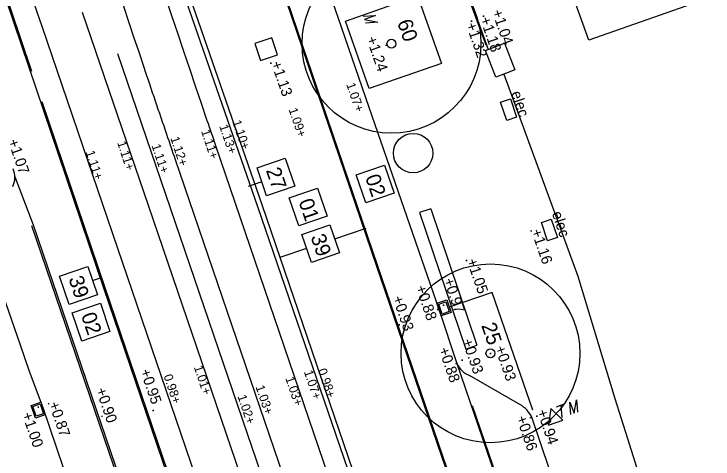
# Model space of a CAD drawing. Extents: x 122462 to 123306, y 485548 to 486417.
# Drawn here: x 122852.27 to 122875.74, y 486027.34 to 486042.27 of the extents above; entities that cross this region are included whole.
import ezdxf

# ---------------------------------------------------------------- set-up
doc = ezdxf.new("R2010")
doc.units = 0
for name, color, linetype in [('B meubilair trammast', 7, 'Continuous'), ('B-WE-GR-BOOM_BOOMDIAMETER-T25', 7, 'Continuous'), ('B-WE-IE-MEUBILAIR_ELECTRAKAST-S', 7, 'Continuous'), ('B-WE-IE-MEUBILAIR_WEGMEUBILAIR_FIETS-G', 7, 'Continuous'), ('B-WE-OG-HOOGTEPUNT-S', 7, 'Continuous'), ('B-WE-OG-ONBEKEND-G', 7, 'Continuous'), ('B-WE-OG-TOPOGRAFIE_RAILS-G', 7, 'Continuous'), ('B-WE-RI-HWA_KOLK-S', 7, 'Continuous'), ('B-WE-VH-KANTOPSLUITING_OPSLUITBAND_100X200-G', 7, 'Continuous'), ('B-WE-VH-KANTOPSLUITING_TROTTOIRBAND_130 150-G', 7, 'Continuous'), ('B-WE-VH-MATERIAALGRENS-G', 7, 'Continuous'), ('B-WE-VH-MATERIAALGRENS_ASFALT-G', 7, 'Continuous'), ('B-WE-VW-MARKERING_LANGS_STREEP_11_010-G', 7, 'Continuous'), ('Bestaand Hoogtemaat vast', 7, 'Continuous'), ('iba7-verkeersbord rood', 7, 'Continuous'), ('Level 1', 7, 'Continuous'), ('Level 17', 7, 'Continuous'), ('Level 21', 7, 'Continuous'), ('Level 22', 7, 'Continuous'), ('V markering 1-1 10 cm', 7, 'Continuous'), ('V markering ononderbroken streep 10 cm', 7, 'Continuous'), ('V materiaalscheiding algemeen', 7, 'Continuous'), ('V Rails', 7, 'Continuous'), ('V riool inspectieput', 7, 'Continuous'), ('V RWS-band 115-225x250 mm specie', 7, 'Continuous'), ('V-WE-GR-BOOM-S', 7, 'Continuous'), ('X-WE-AL-TEKENBLAD-S', 7, 'Continuous')]:
    doc.layers.add(name, color=color, linetype=linetype)

msp = doc.modelspace()

# ---------------------------------------------------------------- linework, layer by layer
at = {"layer": 'B meubilair trammast'}
for p, q in [((122863.996, 486042.197), (122864.412, 486042.225)), ((122864.412, 486042.225), (122864.036, 486042.082)), ((122864.036, 486042.082), (122864.491, 486041.997)), ((122864.491, 486041.997), (122864.075, 486041.969)), ((122871.074, 486028.878), (122871.158, 486029.333)), ((122871.158, 486029.333), (122871.188, 486028.917)), ((122870.29, 486029.044), (122870.215, 486028.482)), ((122870.695, 486028.648), (122870.29, 486029.044)), ((122870.478, 486029.098), (122870.777, 486029.201)), ((122870.627, 486029.149), (122870.657, 486028.733)), ((122870.96, 486028.838), (122870.93, 486029.253)), ((122870.93, 486029.253), (122871.074, 486028.878)), ((122870.215, 486028.482), (122870.695, 486028.648))]:
    msp.add_line(p, q, dxfattribs=at)
at = {"layer": 'B-WE-IE-MEUBILAIR_ELECTRAKAST-S'}
for p, q in [((122868.608, 486039.318), (122868.939, 486039.429)), ((122868.939, 486039.429), (122869.146, 486038.813)), ((122868.815, 486038.702), (122868.608, 486039.318)), ((122869.146, 486038.813), (122868.815, 486038.702)), ((122869.977, 486035.283), (122870.308, 486035.393)), ((122870.308, 486035.393), (122870.515, 486034.777)), ((122870.184, 486034.667), (122869.977, 486035.283)), ((122870.515, 486034.777), (122870.184, 486034.667))]:
    msp.add_line(p, q, dxfattribs=at)
at = {"layer": 'B-WE-IE-MEUBILAIR_WEGMEUBILAIR_FIETS-G'}
for points in [[(122866.265, 486035.736), (122865.886, 486035.608), (122867.436, 486031.03), (122867.815, 486031.158)], [(122866.265, 486035.736), (122867.815, 486031.158)]]:
    msp.add_lwpolyline(points, dxfattribs=at)
at = {"layer": 'B-WE-OG-HOOGTEPUNT-S'}
for p, q in [((122868.009, 486042.2), (122868.049, 486042.2)), ((122868.029, 486042.22), (122868.029, 486042.18)), ((122867.607, 486042.033), (122867.647, 486042.033)), ((122867.627, 486042.053), (122867.627, 486042.013)), ((122864.765, 486041.242), (122864.765, 486041.202)), ((122864.745, 486041.222), (122864.785, 486041.222)), ((122860.877, 486040.626), (122860.917, 486040.626)), ((122860.897, 486040.646), (122860.897, 486040.606)), ((122869.608, 486034.995), (122869.648, 486034.995)), ((122869.628, 486035.015), (122869.628, 486034.975)), ((122867.445, 486034.003), (122867.485, 486034.003)), ((122867.465, 486034.023), (122867.465, 486033.983)), ((122866.474, 486032.364), (122866.514, 486032.364)), ((122866.494, 486032.384), (122866.494, 486032.344)), ((122866.668, 486032.504), (122866.708, 486032.504)), ((122866.688, 486032.524), (122866.688, 486032.484)), ((122865.187, 486031.848), (122865.227, 486031.848)), ((122865.207, 486031.868), (122865.207, 486031.828)), ((122868.269, 486030.905), (122868.269, 486030.865)), ((122867.312, 486030.683), (122867.312, 486030.643)), ((122868.249, 486030.885), (122868.289, 486030.885)), ((122867.092, 486030.544), (122867.132, 486030.544)), ((122867.112, 486030.564), (122867.112, 486030.524)), ((122867.292, 486030.663), (122867.332, 486030.663)), ((122853.07, 486029.084), (122853.11, 486029.084)), ((122853.09, 486029.104), (122853.09, 486029.064)), ((122853.417, 486029.201), (122853.457, 486029.201)), ((122853.437, 486029.221), (122853.437, 486029.181)), ((122855.226, 486028.797), (122855.226, 486028.757)), ((122856.921, 486028.976), (122856.961, 486028.976)), ((122856.941, 486028.996), (122856.941, 486028.956)), ((122869.823, 486028.804), (122869.823, 486028.764)), ((122855.206, 486028.777), (122855.246, 486028.777)), ((122869.593, 486028.733), (122869.633, 486028.733)), ((122869.613, 486028.753), (122869.613, 486028.713)), ((122869.803, 486028.784), (122869.843, 486028.784))]:
    msp.add_line(p, q, dxfattribs=at)
at = {"layer": 'B-WE-OG-ONBEKEND-G'}
msp.add_circle((122865.67, 486037.606), 0.662, dxfattribs=at)
at = {"layer": 'B-WE-OG-TOPOGRAFIE_RAILS-G'}
for p, q in [((122854.564, 486042.328), (122856.774, 486035.862)), ((122853.207, 486041.864), (122855.416, 486035.398))]:
    msp.add_line(p, q, dxfattribs=at)
for centre, radius, start, end in [((123687.608, 486321.008), 875.613, 197.526289, 198.808647), ((123687.608, 486321.008), 877.048, 197.526289, 198.653641), ((123595.674, 486295.59), 784.624, 197.775564, 198.866982), ((123687.608, 486321.008), 877.048, 198.653641, 198.808743)]:
    msp.add_arc(centre, radius, start, end, dxfattribs=at)
at = {"layer": 'B-WE-RI-HWA_KOLK-S'}
for p, q in [((122866.47, 486032.568), (122866.801, 486032.682)), ((122866.615, 486032.143), (122866.47, 486032.568)), ((122866.801, 486032.682), (122866.947, 486032.256)), ((122866.486, 486032.521), (122866.491, 486032.523)), ((122866.529, 486032.441), (122866.503, 486032.516)), ((122866.518, 486032.426), (122866.523, 486032.428)), ((122866.526, 486032.403), (122866.531, 486032.404)), ((122866.57, 486032.322), (122866.544, 486032.398)), ((122866.559, 486032.308), (122866.563, 486032.31)), ((122866.567, 486032.284), (122866.572, 486032.286)), ((122866.595, 486032.249), (122866.584, 486032.28)), ((122866.61, 486032.204), (122866.595, 486032.249)), ((122866.599, 486032.19), (122866.604, 486032.191)), ((122866.947, 486032.256), (122866.615, 486032.143)), ((122852.848, 486029.142), (122853.179, 486029.255)), ((122852.993, 486028.716), (122852.848, 486029.142)), ((122853.179, 486029.255), (122853.324, 486028.829)), ((122853.184, 486029.193), (122853.2, 486029.149)), ((122853.195, 486029.208), (122853.191, 486029.206)), ((122853.2, 486029.149), (122853.21, 486029.118)), ((122853.228, 486029.113), (122853.223, 486029.111)), ((122853.225, 486029.075), (122853.251, 486028.999)), ((122853.236, 486029.089), (122853.231, 486029.088)), ((122853.324, 486028.829), (122852.993, 486028.716)), ((122853.268, 486028.995), (122853.263, 486028.993)), ((122853.265, 486028.957), (122853.291, 486028.881)), ((122853.276, 486028.971), (122853.271, 486028.969)), ((122853.308, 486028.876), (122853.303, 486028.875))]:
    msp.add_line(p, q, dxfattribs=at)
for points in [[(122866.77, 486032.618), (122866.883, 486032.287), (122866.646, 486032.206), (122866.533, 486032.537)], [(122853.024, 486028.78), (122852.911, 486029.111), (122853.148, 486029.192), (122853.261, 486028.86)]]:
    msp.add_lwpolyline(points, close=True, dxfattribs=at)
for centre, start, end in [((122866.494, 486032.513), 18.9043, 108.9043), ((122866.52, 486032.437), 288.9043, 18.9043), ((122866.534, 486032.395), 18.9043, 108.9043), ((122866.56, 486032.319), 288.9043, 18.9043), ((122866.575, 486032.277), 18.9043, 108.9043), ((122866.601, 486032.201), 288.9043, 18.9043), ((122853.194, 486029.197), 108.7976, 198.7976), ((122853.22, 486029.121), 198.7976, 288.7976), ((122853.234, 486029.078), 108.7976, 198.7976), ((122853.26, 486029.003), 198.7976, 288.7976), ((122853.274, 486028.96), 108.7976, 198.7976), ((122853.3, 486028.884), 198.7976, 288.7976)]:
    msp.add_arc(centre, 0.01, start, end, dxfattribs=at)
at = {"layer": 'B-WE-VH-KANTOPSLUITING_OPSLUITBAND_100X200-G'}
for points in [[(122863.406, 486042.03), (122865.82, 486042.894), (122866.623, 486040.608), (122864.193, 486039.776), (122863.406, 486042.03)], [(122868.123, 486041.232), (122867.444, 486043.079)], [(122869.689, 486028.98), (122868.324, 486032.933), (122866.881, 486032.433)]]:
    msp.add_lwpolyline(points, dxfattribs=at)
at = {"layer": 'B-WE-VH-KANTOPSLUITING_TROTTOIRBAND_130 150-G'}
for points in [[(122867.145, 486030.539), (122866.546, 486032.356)], [(122869.249, 486029.175), (122867.56, 486030.148)], [(122871.112, 486024.447), (122869.664, 486028.716)]]:
    msp.add_lwpolyline(points, dxfattribs=at)
for centre, radius, start, end in [((122867.806, 486030.825), 0.72, 203.3292, 250.0024), ((122868.764, 486028.321), 0.983, 23.7101, 60.3918)]:
    msp.add_arc(centre, radius, start, end, dxfattribs=at)
at = {"layer": 'B-WE-VH-MATERIAALGRENS-G'}
msp.add_lwpolyline([(122869.833, 485985.807), (122864.223, 486002.181), (122860.47, 486013.137), (122856.82, 486023.786), (122852.933, 486035.191), (122852.304, 486036.83)], dxfattribs=at)
at = {"layer": 'B-WE-VH-MATERIAALGRENS_ASFALT-G'}
msp.add_line((122870.152, 486021.777), (122867.145, 486030.539), dxfattribs=at)
at = {"layer": 'B-WE-VW-MARKERING_LANGS_STREEP_11_010-G'}
for points in [[(122869.601, 485986.295), (122864.164, 486002.161), (122860.412, 486013.116), (122856.761, 486023.765), (122852.874, 486035.171)], [(122869.714, 486023.153), (122867.665, 486029.129)]]:
    msp.add_lwpolyline(points, dxfattribs=at)
at = {"layer": 'iba7-verkeersbord rood'}
for centre, radius in [((122864.944, 486041.274), 3), ((122864.944, 486041.274), 0.15), ((122864.944, 486041.274), 0.15), ((122868.267, 486030.889), 3), ((122868.267, 486030.889), 0.15), ((122868.267, 486030.889), 0.15)]:
    msp.add_circle(centre, radius, dxfattribs=at)
at = {"layer": 'Level 1'}
msp.add_lwpolyline([(122896.094, 486016.295), (122894.653, 486020.3), (122900.858, 486022.533), (122898.226, 486029.963), (122898.999, 486030.234), (122897.687, 486033.972), (122896.242, 486033.465), (122892.313, 486044.656), (122893.758, 486045.163), (122892.503, 486048.739), (122871.57, 486041.39), (122870.82, 486043.488), (122870.51, 486043.376), (122868.31, 486049.514), (122868.62, 486049.625), (122867.865, 486051.73), (122870.804, 486052.773), (122870.838, 486052.679), (122888.869, 486059.085), (122886.287, 486066.358)], dxfattribs=at)
at = {"layer": 'Level 17'}
msp.add_line((122867.527, 486042.946), (122868.195, 486041.083), dxfattribs=at)
at = {"layer": 'Level 21'}
for points in [[(122868.195, 486041.083), (122868.739, 486041.29), (122869.081, 486040.394), (122868.721, 486040.257)], [(122868.721, 486040.257), (122868.446, 486040.152), (122868.104, 486041.048), (122868.195, 486041.083)]]:
    msp.add_lwpolyline(points, dxfattribs=at)
at = {"layer": 'Level 22'}
msp.add_lwpolyline([(122868.721, 486040.257), (122871.2, 486033.479), (122872.44, 486029.379), (122872.864, 486028.033), (122875.673, 486019.114)], dxfattribs=at)
at = {"layer": 'V markering 1-1 10 cm'}
for points in [[(122852.876, 486040.341), (122851.116, 486045.529)], [(122861.268, 486043.255), (122864.477, 486033.82), (122868.105, 486023.234), (122872.215, 486011.133), (122877.675, 485994.999), (122880.312, 485987.313), (122885.038, 485973.513), (122892.674, 485951.631), (122899.173, 485932.732), (122905.905, 485913.305)], [(122897.69, 485909.552), (122896.019, 485914.579), (122892.466, 485924.842), (122886.539, 485941.858), (122880.87, 485958.414), (122875.603, 485973.852), (122873.11, 485981.1), (122869.222, 485992.577), (122863.38, 486009.478), (122855.336, 486033.09), (122853.219, 486039.33)]]:
    msp.add_lwpolyline(points, dxfattribs=at)
at = {"layer": 'V markering ononderbroken streep 10 cm'}
msp.add_line((122874.406, 485986.361), (122855.755, 486040.94), dxfattribs=at)
msp.add_lwpolyline([(122878.319, 485984.197), (122872.773, 486000.466), (122867.161, 486016.698), (122860.607, 486035.872), (122857.454, 486044.963)], dxfattribs=at)
at = {"layer": 'V materiaalscheiding algemeen'}
for points in [[(122897.072, 485911.4), (122895.975, 485914.564), (122892.423, 485924.827), (122886.495, 485941.843), (122880.827, 485958.399), (122875.559, 485973.837), (122873.066, 485981.085), (122869.178, 485992.562), (122863.337, 486009.463), (122855.292, 486033.075), (122851.509, 486044.226)], [(122861.232, 486043.247), (122864.442, 486033.808), (122868.07, 486023.222), (122872.18, 486011.121), (122877.64, 485994.987), (122880.277, 485987.301), (122885.003, 485973.501), (122892.639, 485951.618), (122899.138, 485932.72), (122905.87, 485913.293)]]:
    msp.add_lwpolyline(points, dxfattribs=at)
at = {"layer": 'V Rails'}
for p, q in [((122859.04, 486037.86), (122898.563, 485922.205)), ((122857.682, 486037.396), (122897.205, 485921.741)), ((122856.774, 486035.862), (122895.923, 485921.303)), ((122855.416, 486035.398), (122894.565, 485920.838))]:
    msp.add_line(p, q, dxfattribs=at)
for radius, start in [(875.613, 198.808647), (877.048, 198.808743)]:
    msp.add_arc((123687.608, 486321.008), radius, start, 198.866982, dxfattribs=at)
at = {"layer": 'V riool inspectieput'}
msp.add_lwpolyline([(122860.357, 486041.281), (122860.548, 486040.712), (122861.117, 486040.902), (122860.927, 486041.471)], close=True, dxfattribs=at)
at = {"layer": 'V RWS-band 115-225x250 mm specie'}
msp.add_lwpolyline([(122856.63, 486046.061), (122856.864, 486046.126), (122860.451, 486035.813), (122867.025, 486016.652), (122872.586, 486000.358), (122878.14, 485984.014)], dxfattribs=at)
at = {"layer": 'V-WE-GR-BOOM-S'}
for points in [[(122866.546, 486032.356), (122864.191, 486039.132), (122861.904, 486045.8), (122861.582, 486046.755)], [(122851.492, 486033.986), (122852.481, 486031.173)], [(122852.481, 486031.173), (122852.776, 486030.329), (122853.248, 486029.041), (122856.391, 486019.807), (122859.841, 486009.625), (122862.795, 486001.163), (122864.85, 485995.031), (122866.797, 485989.319), (122867.519, 485987.249)]]:
    msp.add_lwpolyline(points, dxfattribs=at)
msp.add_ellipse((122851.618, 486036.794), major_axis=(-0.15, 0.672), ratio=0.998535, start_param=4.020327, end_param=4.913761, dxfattribs=at)
at = {"layer": 'X-WE-AL-TEKENBLAD-S'}
for p, q in [((122860.593, 486036.642), (122860.138, 486036.486)), ((122863.041, 486034.73), (122864.09, 486035.089)), ((122862.095, 486034.407), (122861.202, 486034.102)), ((122854.914, 486033.327), (122855.212, 486033.429))]:
    msp.add_line(p, q, dxfattribs=at)
for points in [[(122861.378, 486037.438), (122861.701, 486036.492), (122860.755, 486036.169), (122860.432, 486037.115)], [(122864.71, 486037.203), (122865.033, 486036.257), (122864.087, 486035.933), (122863.764, 486036.88)], [(122862.459, 486036.434), (122862.782, 486035.487), (122861.836, 486035.164), (122861.512, 486036.11)], [(122862.879, 486035.204), (122863.203, 486034.257), (122862.256, 486033.934), (122861.933, 486034.88)], [(122854.752, 486033.8), (122855.076, 486032.854), (122854.129, 486032.531), (122853.806, 486033.477)], [(122855.173, 486032.57), (122855.496, 486031.624), (122854.55, 486031.3), (122854.226, 486032.247)]]:
    msp.add_lwpolyline(points, close=True, dxfattribs=at)

# ---------------------------------------------------------------- texts
at = {"layer": 'B-WE-GR-BOOM_BOOMDIAMETER-T25'}
for s, p in [('60', (122865.13, 486041.999)), ('25', (122867.953, 486031.825))]:
    msp.add_text(s, height=0.5, rotation=289, dxfattribs=at).set_placement(p)
at = {"layer": 'B-WE-IE-MEUBILAIR_ELECTRAKAST-S'}
for p in [(122868.957, 486039.625), (122870.326, 486035.589)]:
    msp.add_text('elec', height=0.36, rotation=288.49, dxfattribs=at).set_placement(p)
at = {"layer": 'B-WE-OG-HOOGTEPUNT-S'}
for s, p in [('+1.04', (122868.312, 486042.354)), ('+1.32', (122867.437, 486041.922)), ('+1.18', (122867.911, 486042.111)), ('+1.24', (122864.096, 486041.455)), ('+1.13', (122860.897, 486040.626)), ('+1.07', (122852.067, 486038.013)), ('+1.16', (122869.628, 486034.995)), ('+1.05', (122867.465, 486034.003)), ('+0.97', (122866.688, 486033.351)), ('+0.88', (122865.749, 486033.107)), ('+0.93', (122864.974, 486032.751)), ('+0.93', (122867.312, 486031.312)), ('+0.88', (122866.522, 486031.026)), ('+0.93', (122868.41, 486031.077)), ('+0.95', (122856.505, 486030.3)), ('+0.90', (122855.015, 486029.671)), ('+0.87', (122853.437, 486029.201)), ('+1.00', (122852.536, 486028.848)), ('+0.94', (122869.823, 486028.945)), ('+0.86', (122869.125, 486028.733))]:
    msp.add_text(s, height=0.36, rotation=289, dxfattribs=at).set_placement(p)
at = {"layer": 'Bestaand Hoogtemaat vast'}
for s, rotation, p in [('1.07+', 288.9189, (122863.422, 486039.911)), ('1.09+', 288.8803, (122861.487, 486039.07)), ('1.10+', 288.8917, (122859.595, 486038.66)), ('1.13+', 288.8917, (122859.158, 486038.511)), ('1.11+', 288.1701, (122858.551, 486038.344)), ('1.11+', 288.1701, (122855.733, 486037.958)), ('1.12+', 288.1701, (122857.52, 486038.108)), ('1.11+', 288.1701, (122856.889, 486037.86)), ('1.11+', 288.1701, (122854.676, 486037.642)), ('1.01+', 288.5925, (122858.306, 486030.428)), ('1.07+', 288.5925, (122862.001, 486030.272)), ('0.98+', 288.5925, (122862.468, 486030.328)), ('0.98+', 288.5925, (122857.289, 486030.131)), ('1.03+', 288.5925, (122861.378, 486030.057)), ('1.03+', 288.5925, (122860.379, 486029.768)), ('1.02+', 288.5925, (122859.774, 486029.447))]:
    msp.add_text(s, height=0.3, rotation=rotation, dxfattribs=at).set_placement(p)
at = {"layer": 'X-WE-AL-TEKENBLAD-S'}
for s, p in [('27', (122860.724, 486037.032)), ('02', (122864.056, 486036.797)), ('01', (122861.821, 486035.98)), ('39', (122862.225, 486034.798)), ('39', (122854.098, 486033.394)), ('02', (122854.519, 486032.164))]:
    msp.add_text(s, height=0.5, rotation=288.867, dxfattribs=at).set_placement(p)

doc.saveas('drawing.dxf')
